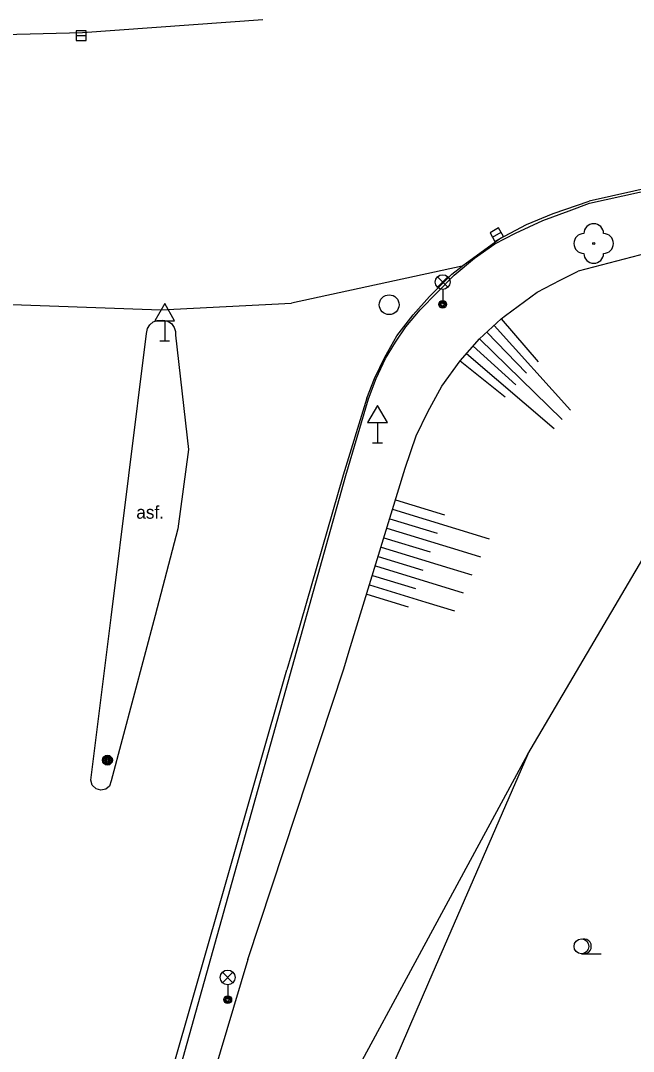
# Model space of a CAD drawing. Extents: x -595546 to -593986, y -1160845 to -1159202.
# Drawn here: x -594080.8 to -594049.7, y -1160667.2 to -1160615 of the extents above; entities that cross this region are included whole.
import ezdxf

# ---------------------------------------------------------------- set-up
doc = ezdxf.new("R2010")
doc.units = 0
for name, color, linetype in [('Level 22', 7, 'Continuous'), ('Level 25', 7, 'Continuous'), ('Level 27', 7, 'Continuous'), ('Level 33', 7, 'Continuous'), ('Level 34', 7, 'Continuous'), ('Level 36', 7, 'Continuous'), ('Specificka linie pasportu komunikaci', 7, 'Continuous'), ('TM - horni hrana svahu', 7, 'Continuous'), ('TM - komunikace - VP', 7, 'Continuous'), ('TM - pomocna konstrukcni linie', 7, 'Continuous'), ('TM - popis povrchu', 7, 'Continuous'), ('TM - rozhrani ploch obecne - VP', 7, 'Continuous'), ('TM - srafovani', 7, 'Continuous'), ('TM - svodidlo jednostranne - VP', 7, 'Continuous')]:
    doc.layers.add(name, color=color, linetype=linetype)

msp = doc.modelspace()

# ---------------------------------------------------------------- linework, layer by layer
at = {"layer": 'Level 22'}
msp.add_circle((-594051.76, -1160626.32), 0.05, dxfattribs=at)
for centre, start, end in [((-594051.76, -1160625.82), 0, 180), ((-594052.26, -1160626.32), 90, 270), ((-594051.26, -1160626.32), 270, 90), ((-594051.76, -1160626.82), 180, 0)]:
    msp.add_arc(centre, 0.5, start, end, dxfattribs=at)
at = {"layer": 'Level 25'}
for radius in [0.25, 0.2, 0.15, 0.1, 0.05]:
    msp.add_circle((-594076.39, -1160652.49), radius, dxfattribs=at)
at = {"layer": 'Level 27'}
for p, q in [((-594077.97, -1160615.79), (-594077.47, -1160615.79)), ((-594056.886, -1160625.996), (-594056.454, -1160625.744))]:
    msp.add_line(p, q, dxfattribs=at)
for points in [[(-594077.97, -1160616.04), (-594077.47, -1160616.04), (-594077.47, -1160615.54), (-594077.97, -1160615.54)], [(-594056.76, -1160626.212), (-594056.328, -1160625.96), (-594056.58, -1160625.528), (-594057.012, -1160625.78)]]:
    msp.add_lwpolyline(points, close=True, dxfattribs=at)
msp.add_circle((-594062.12, -1160629.42), 0.5, dxfattribs=at)
at = {"layer": 'Level 33'}
for p, q in [((-594059.675, -1160628.54), (-594059.145, -1160628.01)), ((-594059.675, -1160628.01), (-594059.145, -1160628.54)), ((-594059.41, -1160628.65), (-594059.41, -1160629.4)), ((-594070.565, -1160663.76), (-594070.035, -1160663.23)), ((-594070.565, -1160663.23), (-594070.035, -1160663.76)), ((-594070.3, -1160663.87), (-594070.3, -1160664.62))]:
    msp.add_line(p, q, dxfattribs=at)
for centre, radius in [((-594059.41, -1160628.275), 0.375), ((-594059.41, -1160629.4), 0.2), ((-594059.41, -1160629.4), 0.145), ((-594059.41, -1160629.4), 0.0876), ((-594070.3, -1160663.495), 0.375), ((-594070.3, -1160664.62), 0.2), ((-594070.3, -1160664.62), 0.145), ((-594070.3, -1160664.62), 0.0876)]:
    msp.add_circle(centre, radius, dxfattribs=at)
at = {"layer": 'Level 34'}
for p, q in [((-594073.49, -1160630.232), (-594073.49, -1160631.25)), ((-594073.74, -1160631.25), (-594073.24, -1160631.25)), ((-594062.71, -1160635.392), (-594062.71, -1160636.41)), ((-594062.96, -1160636.41), (-594062.46, -1160636.41))]:
    msp.add_line(p, q, dxfattribs=at)
for points in [[(-594073.99, -1160630.232), (-594072.99, -1160630.232), (-594073.49, -1160629.366)], [(-594063.21, -1160635.392), (-594062.21, -1160635.392), (-594062.71, -1160634.526)]]:
    msp.add_lwpolyline(points, close=True, dxfattribs=at)
at = {"layer": 'Level 36'}
msp.add_line((-594052.38, -1160662.295), (-594051.38, -1160662.295), dxfattribs=at)
msp.add_circle((-594052.38, -1160661.92), 0.375, dxfattribs=at)
msp.add_arc((-594052.255, -1160661.92), 0.375, 260.4059, 99.5941, dxfattribs=at)
at = {"layer": 'Specificka linie pasportu komunikaci'}
for points in [[(-594055.1, -1160652.18), (-594049.11, -1160642.01), (-594039.57, -1160626.77)], [(-594055.1, -1160652.18), (-594060.13, -1160663.75), (-594064.55, -1160674)]]:
    msp.add_lwpolyline(points, dxfattribs=at)
at = {"layer": 'TM - horni hrana svahu'}
for points in [[(-594035.85, -1160623.36), (-594052.55, -1160627.72)], [(-594056.23, -1160629.97), (-594054.62, -1160628.78), (-594053.46, -1160628.17), (-594052.55, -1160627.72)], [(-594061.31, -1160637.7), (-594060.75, -1160636.07), (-594060.17, -1160634.84), (-594059.45, -1160633.54), (-594058.53, -1160632.27), (-594057.54, -1160631.15), (-594056.44, -1160630.13), (-594056.23, -1160629.97)], [(-594064.14, -1160646.96), (-594061.31, -1160637.7)], [(-594064.42, -1160647.87), (-594064.14, -1160646.96)], [(-594069.28, -1160662.58), (-594064.42, -1160647.87)], [(-594069.28, -1160662.58), (-594071.74, -1160670.84), (-594074.28, -1160678.23), (-594076.95, -1160684.69), (-594079.97, -1160690.63), (-594083.86, -1160696.13), (-594087.03, -1160700.41)]]:
    msp.add_lwpolyline(points, dxfattribs=at)
at = {"layer": 'TM - komunikace - VP'}
for points in [[(-594113.22, -1160608.69), (-594112.25, -1160610.13), (-594111.26, -1160611.26), (-594110.46, -1160611.94), (-594109.22, -1160612.76), (-594107.48, -1160613.74), (-594106.53, -1160614.14), (-594105.89, -1160614.35), (-594104.57, -1160614.63), (-594102.59, -1160614.87), (-594097.49, -1160615.23), (-594089.65, -1160615.71), (-594083.65, -1160615.78), (-594077.65, -1160615.63), (-594068.52, -1160614.98)], [(-594033.45, -1160620.12), (-594040.68, -1160621.64), (-594051.99, -1160624.17)], [(-594058.39, -1160627.43), (-594056.54, -1160626.08), (-594055.16, -1160625.35), (-594053.82, -1160624.8), (-594051.99, -1160624.17)], [(-594063.25, -1160634.16), (-594062.87, -1160633.16), (-594062.34, -1160632.07), (-594061.74, -1160631), (-594060.9, -1160629.93), (-594060.08, -1160629), (-594058.95, -1160627.87), (-594058.43, -1160627.46)], [(-594058.43, -1160627.46), (-594058.39, -1160627.43)], [(-594074.42, -1160630.88), (-594074.37, -1160630.62), (-594074.25, -1160630.44), (-594074.08, -1160630.29), (-594073.88, -1160630.22), (-594073.61, -1160630.21), (-594073.37, -1160630.24), (-594073.15, -1160630.38), (-594073.02, -1160630.58), (-594072.95, -1160630.77), (-594072.94, -1160630.97)], [(-594076.21, -1160645.27), (-594074.42, -1160630.88)], [(-594072.94, -1160630.97), (-594072.29, -1160636.75), (-594072.82, -1160640.78), (-594073.98, -1160645.17)], [(-594063.25, -1160634.16), (-594064.45, -1160638.05), (-594066.87, -1160646.42)], [(-594077.23, -1160653.5), (-594076.21, -1160645.27)], [(-594073.98, -1160645.17), (-594076.2, -1160653.54)], [(-594066.87, -1160646.42), (-594067.3, -1160647.91)], [(-594073.31, -1160668.91), (-594067.3, -1160647.91)], [(-594076.2, -1160653.54), (-594076.29, -1160653.8), (-594076.47, -1160653.96), (-594076.72, -1160654.01), (-594076.97, -1160653.94), (-594077.16, -1160653.76), (-594077.23, -1160653.5)]]:
    msp.add_lwpolyline(points, dxfattribs=at)
at = {"layer": 'TM - pomocna konstrukcni linie'}
msp.add_lwpolyline([(-594069.63, -1160679.06), (-594055.1, -1160652.18)], dxfattribs=at)
at = {"layer": 'TM - rozhrani ploch obecne - VP'}
for points in [[(-594058.43, -1160627.46), (-594067.07, -1160629.34)], [(-594088.28, -1160629.15), (-594073.69, -1160629.68)], [(-594073.69, -1160629.68), (-594067.07, -1160629.34)]]:
    msp.add_lwpolyline(points, dxfattribs=at)
at = {"layer": 'TM - srafovani'}
for points in [[(-594056.44, -1160630.13), (-594054.58, -1160632.32)], [(-594057.17, -1160630.81), (-594055.16, -1160632.89)], [(-594056.81, -1160630.47), (-594052.94, -1160634.76)], [(-594057.54, -1160631.15), (-594053.36, -1160635.23)], [(-594058.2, -1160631.9), (-594053.77, -1160635.69)], [(-594057.87, -1160631.52), (-594055.71, -1160633.48)], [(-594058.53, -1160632.27), (-594056.25, -1160634.09)], [(-594061.8, -1160639.31), (-594059.32, -1160640.06)], [(-594062.09, -1160640.26), (-594059.69, -1160641)], [(-594061.95, -1160639.78), (-594057.06, -1160641.28)], [(-594062.24, -1160640.74), (-594058.42, -1160641.91), (-594057.5, -1160642.19)], [(-594062.39, -1160641.22), (-594060.05, -1160641.93)], [(-594062.53, -1160641.7), (-594059.04, -1160642.77), (-594057.94, -1160643.1)], [(-594062.68, -1160642.17), (-594060.42, -1160642.87)], [(-594062.82, -1160642.65), (-594058.38, -1160644.01)], [(-594062.97, -1160643.13), (-594060.78, -1160643.8)], [(-594063.12, -1160643.61), (-594060.27, -1160644.48), (-594058.81, -1160644.93)], [(-594063.26, -1160644.09), (-594061.15, -1160644.73)]]:
    msp.add_lwpolyline(points, dxfattribs=at)
at = {"layer": 'TM - svodidlo jednostranne - VP'}
for points in [[(-594051.97, -1160624.27), (-594036.39, -1160620.85), (-594032.81, -1160620.08)], [(-594064.32, -1160638.07), (-594063.17, -1160634.18), (-594062.78, -1160633.16), (-594062.3, -1160632.15), (-594061.8, -1160631.31), (-594061.27, -1160630.54), (-594060.55, -1160629.68), (-594058.82, -1160627.92), (-594057.8, -1160627.07), (-594056.76, -1160626.33), (-594055.72, -1160625.8), (-594054.33, -1160625.15), (-594053.01, -1160624.67), (-594051.97, -1160624.27)], [(-594072.99, -1160669.12), (-594064.32, -1160638.07)]]:
    msp.add_lwpolyline(points, dxfattribs=at)

# ---------------------------------------------------------------- texts
at = {"layer": 'TM - popis povrchu'}
msp.add_text('asf.', height=0.65, dxfattribs=at).set_placement((-594074.93, -1160640.26))
msp.add_text('asf.', height=0.65, dxfattribs=at).set_placement((-594074.93, -1160640.26))

doc.saveas('drawing.dxf')
